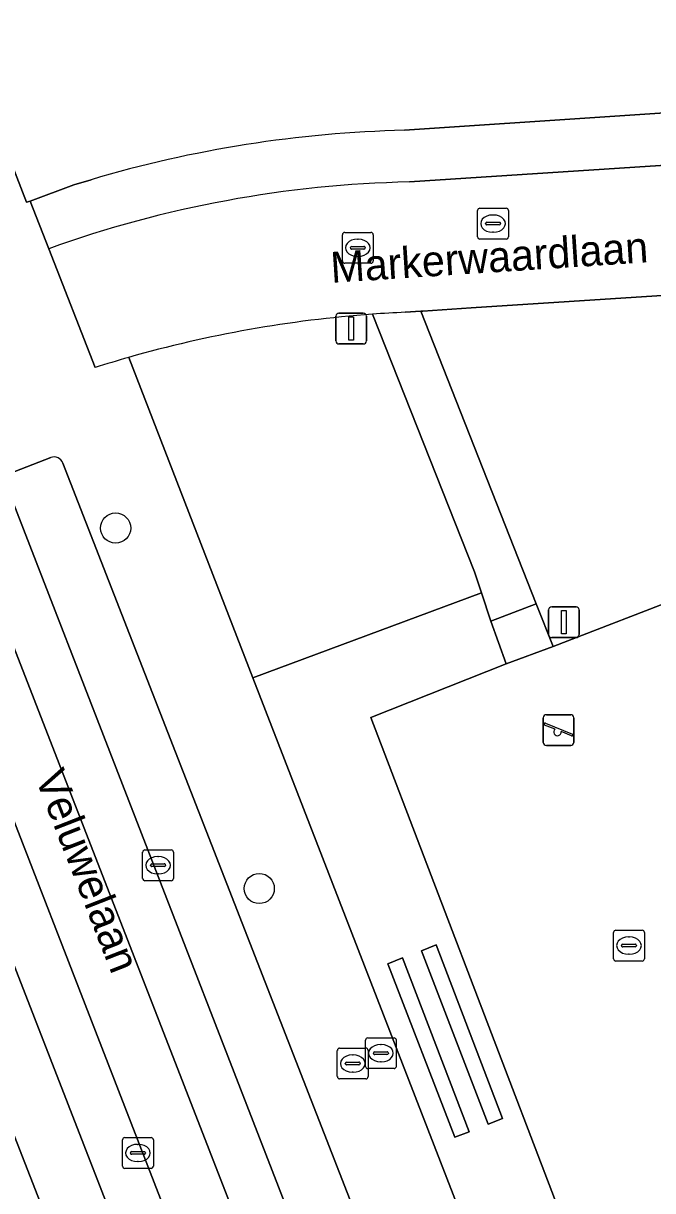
# Model space of a CAD drawing. Extents: x 159680 to 160786, y 387323 to 388340.
# Drawn here: x 160259.03 to 160279.47, y 387626.67 to 387664.55 of the extents above; entities that cross this region are included whole.
import ezdxf

# ---------------------------------------------------------------- set-up
doc = ezdxf.new("R2010")
doc.units = 0
for name, color, linetype in [('IMGEO_Boom', 7, 'Continuous'), ('IMGEO_Erf', 7, 'Continuous'), ('IMGEO_Groenvoorziening', 7, 'Continuous'), ('IMGEO_Kolk', 7, 'Continuous'), ('IMGEO_Lichtmast', 7, 'Continuous'), ('IMGEO_Openbare_ruimte_label', 7, 'Continuous'), ('IMGEO_Parkeervlak_open', 7, 'Continuous'), ('IMGEO_Rijbaan_lokaal_gesloten', 7, 'Continuous'), ('IMGEO_Rijbaan_lokaal_open', 7, 'Continuous'), ('IMGEO_Rioolput', 7, 'Continuous'), ('IMGEO_Speelvoorziening', 7, 'Continuous'), ('IMGEO_Voetpad_gesloten', 7, 'Continuous'), ('IMGEO_Voetpad_open', 7, 'Continuous')]:
    doc.layers.add(name, color=color, linetype=linetype)

msp = doc.modelspace()

# ---------------------------------------------------------------- linework, layer by layer
at = {"layer": 'IMGEO_Boom'}
for centre in [(160262.031, 387648.17), (160266.696, 387636.471)]:
    msp.add_circle(centre, 0.489, dxfattribs=at)
at = {"layer": 'IMGEO_Erf'}
for points in [[(160271.416, 387661.078), (160305.237, 387663.332), (160305.408, 387663.379), (160303.118, 387699.192)], [(160264.009, 387695.148), (160254.115, 387691.104), (160252.221, 387690.349), (160247.614, 387688.491), (160251.749, 387677.813), (160259.137, 387658.746), (160259.252, 387658.783), (160260.67, 387659.303), (160261.235, 387659.475)]]:
    msp.add_lwpolyline(points, dxfattribs=at)
msp.add_arc((160272.342, 387622.064), 39.025, 91.3598, 106.5358, dxfattribs=at)
at = {"layer": 'IMGEO_Groenvoorziening'}
for points in [[(160304.061, 387657.287), (160273.573, 387655.311), (160272.009, 387655.209), (160271.947, 387655.205), (160275.691, 387645.705), (160276.239, 387644.324), (160280.664, 387646.039), (160282.332, 387649.676), (160304.397, 387650.821)], [(160274.715, 387643.758), (160274.213, 387645.149), (160273.911, 387646.065), (160266.488, 387643.313), (160276.416, 387617.726), (160282.172, 387620.002), (160281.888, 387620.815), (160281.142, 387622.642), (160278.156, 387621.506), (160270.323, 387642.024)], [(160272.441, 387634.642), (160274.594, 387629.009), (160274.126, 387628.826), (160271.964, 387634.448)], [(160273.508, 387628.572), (160273.052, 387628.407), (160270.874, 387634.027), (160271.342, 387634.22)]]:
    msp.add_lwpolyline(points, close=True, dxfattribs=at)
for points in [[(160273.687, 387646.745), (160270.369, 387655.108)], [(160262.455, 387653.706), (160266.488, 387643.313), (160273.911, 387646.065), (160273.687, 387646.745)]]:
    msp.add_lwpolyline(points, dxfattribs=at)
msp.add_arc((160273.231, 387615.914), 39.299, 94.1768, 105.9152, dxfattribs=at)
at = {"layer": 'IMGEO_Kolk'}
for p, q in [((160273.787, 387657.623), (160273.787, 387658.475)), ((160273.862, 387658.549), (160274.714, 387658.549)), ((160274.275, 387658.329), (160274.3, 387658.329)), ((160274.788, 387658.475), (160274.788, 387657.623)), ((160274.046, 387658.043), (160274.046, 387658.055)), ((160274.484, 387658.006), (160274.086, 387658.006)), ((160274.089, 387658.092), (160274.487, 387658.092)), ((160274.53, 387658.055), (160274.53, 387658.043)), ((160274.714, 387657.549), (160273.862, 387657.549)), ((160274.298, 387657.769), (160274.273, 387657.769)), ((160262.909, 387636.8), (160262.909, 387637.652)), ((160262.984, 387637.726), (160263.836, 387637.726)), ((160263.397, 387637.506), (160263.422, 387637.506)), ((160263.91, 387637.652), (160263.91, 387636.8)), ((160263.168, 387637.22), (160263.168, 387637.232)), ((160263.606, 387637.183), (160263.208, 387637.183)), ((160263.211, 387637.269), (160263.609, 387637.269)), ((160263.652, 387637.232), (160263.652, 387637.22)), ((160263.836, 387636.726), (160262.984, 387636.726)), ((160263.42, 387636.946), (160263.395, 387636.946)), ((160278.277, 387635.119), (160279.129, 387635.119)), ((160278.202, 387634.193), (160278.202, 387635.045)), ((160278.69, 387634.899), (160278.715, 387634.899)), ((160279.203, 387635.045), (160279.203, 387634.193)), ((160278.461, 387634.613), (160278.461, 387634.625)), ((160278.899, 387634.576), (160278.501, 387634.576)), ((160278.504, 387634.662), (160278.902, 387634.662)), ((160278.945, 387634.625), (160278.945, 387634.613)), ((160279.129, 387634.119), (160278.277, 387634.119)), ((160278.713, 387634.339), (160278.688, 387634.339))]:
    msp.add_line(p, q, dxfattribs=at)
for points in [[(160273.787, 387657.623), (160273.787, 387658.475)], [(160273.862, 387658.549), (160274.714, 387658.549)], [(160274.788, 387658.475), (160274.788, 387657.623)], [(160274.714, 387657.549), (160273.862, 387657.549)], [(160262.909, 387636.8), (160262.909, 387637.652)], [(160262.984, 387637.726), (160263.836, 387637.726)], [(160263.91, 387637.652), (160263.91, 387636.8)], [(160263.836, 387636.726), (160262.984, 387636.726)], [(160278.277, 387635.119), (160279.129, 387635.119)], [(160278.202, 387634.193), (160278.202, 387635.045)], [(160279.203, 387635.045), (160279.203, 387634.193)], [(160279.129, 387634.119), (160278.277, 387634.119)]]:
    msp.add_lwpolyline(points, dxfattribs=at)
for centre, radius, start, end in [((160273.864, 387658.473), 0.0765, 91.552, 178.448), ((160273.864, 387658.473), 0.0765, 91.552, 178.448), ((160274.712, 387658.473), 0.0765, 1.552, 88.448), ((160274.712, 387658.473), 0.0765, 1.552, 88.448), ((160274.086, 387658.052), 0.0403, 85.8775, 175.7526), ((160274.083, 387658.042), 0.0366, 178.938, 274.7102), ((160274.487, 387658.049), 0.043, 264.8664, 352.4533), ((160274.491, 387658.054), 0.0386, 1.7309, 96.639), ((160273.864, 387657.625), 0.0765, 181.552, 268.448), ((160273.864, 387657.625), 0.0765, 181.552, 268.448), ((160274.712, 387657.625), 0.0765, 271.552, 358.448), ((160274.712, 387657.625), 0.0765, 271.552, 358.448), ((160262.986, 387637.65), 0.0765, 91.552, 178.448), ((160262.986, 387637.65), 0.0765, 91.552, 178.448), ((160263.834, 387637.65), 0.0765, 1.552, 88.448), ((160263.834, 387637.65), 0.0765, 1.552, 88.448), ((160263.208, 387637.229), 0.0403, 85.8775, 175.7526), ((160263.205, 387637.219), 0.0366, 178.938, 274.7102), ((160263.609, 387637.226), 0.043, 264.8664, 352.4533), ((160263.613, 387637.231), 0.0386, 1.7309, 96.639), ((160262.986, 387636.802), 0.0765, 181.552, 268.448), ((160262.986, 387636.802), 0.0765, 181.552, 268.448), ((160263.834, 387636.802), 0.0765, 271.552, 358.448), ((160263.834, 387636.802), 0.0765, 271.552, 358.448), ((160278.279, 387635.043), 0.0765, 91.552, 178.448), ((160278.279, 387635.043), 0.0765, 91.552, 178.448), ((160279.127, 387635.043), 0.0765, 1.552, 88.448), ((160279.127, 387635.043), 0.0765, 1.552, 88.448), ((160278.501, 387634.622), 0.0403, 85.8775, 175.7526), ((160278.498, 387634.612), 0.0366, 178.938, 274.7102), ((160278.902, 387634.619), 0.043, 264.8664, 352.4533), ((160278.906, 387634.624), 0.0386, 1.7309, 96.639), ((160278.279, 387634.195), 0.0765, 181.552, 268.448), ((160278.279, 387634.195), 0.0765, 181.552, 268.448), ((160279.127, 387634.195), 0.0765, 271.552, 358.448), ((160279.127, 387634.195), 0.0765, 271.552, 358.448)]:
    msp.add_arc(centre, radius, start, end, dxfattribs=at)
for centre, major_axis, ratio, start_param, end_param in [((160274.274, 387658.049), (-0.387, 0.002), 0.722429, 4.712389, 7.853982), ((160274.299, 387658.049), (-0.39, 0.002), 0.717154, 1.570796, 4.712389), ((160263.396, 387637.226), (-0.387, 0.002), 0.722429, 4.712389, 7.853982), ((160263.421, 387637.226), (-0.39, 0.002), 0.717154, 1.570796, 4.712389), ((160278.689, 387634.619), (-0.387, 0.002), 0.722429, 4.712389, 7.853982), ((160278.714, 387634.619), (-0.39, 0.002), 0.717154, 1.570796, 4.712389)]:
    msp.add_ellipse(centre, major_axis=major_axis, ratio=ratio, start_param=start_param, end_param=end_param, dxfattribs=at)
at = {"layer": 'IMGEO_Lichtmast'}
for p, q in [((160269.184, 387654.245), (160269.184, 387655.045)), ((160269.184, 387655.045), (160269.184, 387654.245)), ((160269.284, 387655.145), (160270.074, 387655.145)), ((160270.074, 387655.145), (160269.284, 387655.145)), ((160270.174, 387655.045), (160270.174, 387654.245)), ((160270.174, 387654.245), (160270.174, 387655.045)), ((160270.074, 387654.145), (160269.284, 387654.145)), ((160269.284, 387654.145), (160270.074, 387654.145)), ((160276.093, 387644.715), (160276.093, 387645.515)), ((160276.093, 387645.515), (160276.093, 387644.715)), ((160276.193, 387645.615), (160276.983, 387645.615)), ((160276.983, 387645.615), (160276.193, 387645.615)), ((160277.083, 387645.515), (160277.083, 387644.715)), ((160277.083, 387644.715), (160277.083, 387645.515)), ((160276.983, 387644.615), (160276.193, 387644.615)), ((160276.193, 387644.615), (160276.983, 387644.615))]:
    msp.add_line(p, q, dxfattribs=at)
for points in [[(160269.604, 387655.02), (160269.754, 387655.02), (160269.754, 387654.27), (160269.604, 387654.27), (160269.604, 387655.02)], [(160276.513, 387645.49), (160276.663, 387645.49), (160276.663, 387644.74), (160276.513, 387644.74), (160276.513, 387645.49)]]:
    msp.add_lwpolyline(points, dxfattribs=at)
for centre, start, end in [((160269.284, 387655.045), 90, 180), ((160269.284, 387655.045), 90, 180), ((160270.074, 387655.045), 0, 90), ((160270.074, 387655.045), 360, 90), ((160269.284, 387654.245), 180, 270), ((160269.284, 387654.245), 180, 270), ((160270.074, 387654.245), 270, 0), ((160270.074, 387654.245), 270, 0), ((160276.193, 387645.515), 90, 180), ((160276.193, 387645.515), 90, 180), ((160276.983, 387645.515), 0, 90), ((160276.983, 387645.515), 360, 90), ((160276.193, 387644.715), 180, 270), ((160276.193, 387644.715), 180, 270), ((160276.983, 387644.715), 270, 0), ((160276.983, 387644.715), 270, 0)]:
    msp.add_arc(centre, 0.1, start, end, dxfattribs=at)
at = {"layer": 'IMGEO_Parkeervlak_open'}
for points in [[(160266.487, 387613.88), (160266.54, 387613.901), (160251.071, 387653.66)], [(160249.45, 387652.235), (160264.528, 387613.61)], [(160259.928, 387650.455), (160258.753, 387650.007)], [(160273.206, 387617.223), (160260.316, 387650.277)], [(160258.203, 387650.257), (160271.568, 387615.855)]]:
    msp.add_lwpolyline(points, dxfattribs=at)
msp.add_arc((160260.041, 387650.19), 0.288, 17.595, 113.1172, dxfattribs=at)
at = {"layer": 'IMGEO_Rijbaan_lokaal_gesloten'}
for points in [[(160258.203, 387650.257), (160257.841, 387651.206), (160255.313, 387657.738), (160255.199, 387658.02), (160253.615, 387657.415), (160270.014, 387615.268), (160271.568, 387615.855)], [(160251.736, 387656.679), (160249.758, 387656.041), (160251.071, 387653.66), (160266.54, 387613.901), (160268.103, 387614.515)]]:
    msp.add_lwpolyline(points, close=True, dxfattribs=at)
at = {"layer": 'IMGEO_Rijbaan_lokaal_open'}
for points in [[(160271.434, 387655.172), (160271.947, 387655.205), (160272.009, 387655.209), (160273.573, 387655.311), (160304.061, 387657.287), (160303.842, 387661.509)], [(160303.842, 387661.509), (160271.575, 387659.401)], [(160259.858, 387657.235), (160261.366, 387653.379)]]:
    msp.add_lwpolyline(points, dxfattribs=at)
for points in [[(160253.615, 387657.415), (160251.736, 387656.679), (160268.103, 387614.515), (160270.014, 387615.268)], [(160276.239, 387644.324), (160274.715, 387643.758), (160270.323, 387642.024), (160278.156, 387621.506), (160281.142, 387622.642), (160282.668, 387623.23), (160288.722, 387625.575), (160280.664, 387646.039)]]:
    msp.add_lwpolyline(points, close=True, dxfattribs=at)
for centre, radius, start, end in [((160272.342, 387622.479), 36.93, 91.1896, 109.7572), ((160273.231, 387615.914), 39.299, 94.1768, 105.9152), ((160273.023, 387619.835), 35.373, 92.5749, 94.3031), ((160271.712, 387620.9), 34.087, 105.7581, 107.6694)]:
    msp.add_arc(centre, radius, start, end, dxfattribs=at)
at = {"layer": 'IMGEO_Rioolput'}
for p, q in [((160269.397, 387656.838), (160269.397, 387657.69)), ((160269.472, 387657.764), (160270.324, 387657.764)), ((160269.885, 387657.544), (160269.91, 387657.544)), ((160270.398, 387657.69), (160270.398, 387656.838)), ((160269.656, 387657.258), (160269.656, 387657.27)), ((160270.094, 387657.221), (160269.696, 387657.221)), ((160269.699, 387657.307), (160270.097, 387657.307)), ((160270.14, 387657.27), (160270.14, 387657.258)), ((160270.324, 387656.764), (160269.472, 387656.764)), ((160269.908, 387656.984), (160269.883, 387656.984)), ((160270.146, 387630.7), (160270.146, 387631.552)), ((160270.221, 387631.626), (160271.073, 387631.626)), ((160270.634, 387631.406), (160270.659, 387631.406)), ((160271.147, 387631.552), (160271.147, 387630.7)), ((160269.231, 387630.366), (160269.231, 387631.218)), ((160269.306, 387631.292), (160270.158, 387631.292)), ((160269.719, 387631.072), (160269.744, 387631.072)), ((160270.232, 387631.218), (160270.232, 387630.366)), ((160270.405, 387631.12), (160270.405, 387631.132)), ((160270.843, 387631.083), (160270.445, 387631.083)), ((160270.448, 387631.169), (160270.846, 387631.169)), ((160270.889, 387631.132), (160270.889, 387631.12)), ((160269.49, 387630.786), (160269.49, 387630.798)), ((160269.928, 387630.749), (160269.53, 387630.749)), ((160269.533, 387630.835), (160269.931, 387630.835)), ((160269.974, 387630.798), (160269.974, 387630.786)), ((160271.073, 387630.626), (160270.221, 387630.626)), ((160270.657, 387630.846), (160270.632, 387630.846)), ((160270.158, 387630.292), (160269.306, 387630.292)), ((160269.742, 387630.512), (160269.717, 387630.512)), ((160262.255, 387627.463), (160262.255, 387628.315)), ((160262.33, 387628.389), (160263.182, 387628.389)), ((160263.256, 387628.315), (160263.256, 387627.463)), ((160262.557, 387627.932), (160262.955, 387627.932)), ((160262.743, 387628.169), (160262.768, 387628.169)), ((160262.514, 387627.883), (160262.514, 387627.895)), ((160262.952, 387627.846), (160262.554, 387627.846)), ((160262.766, 387627.609), (160262.741, 387627.609)), ((160262.998, 387627.895), (160262.998, 387627.883)), ((160263.182, 387627.389), (160262.33, 387627.389))]:
    msp.add_line(p, q, dxfattribs=at)
for points in [[(160269.397, 387656.838), (160269.397, 387657.69)], [(160269.472, 387657.764), (160270.324, 387657.764)], [(160270.398, 387657.69), (160270.398, 387656.838)], [(160270.324, 387656.764), (160269.472, 387656.764)], [(160270.146, 387630.7), (160270.146, 387631.552)], [(160270.221, 387631.626), (160271.073, 387631.626)], [(160271.147, 387631.552), (160271.147, 387630.7)], [(160269.231, 387630.366), (160269.231, 387631.218)], [(160269.306, 387631.292), (160270.158, 387631.292)], [(160270.232, 387631.218), (160270.232, 387630.366)], [(160271.073, 387630.626), (160270.221, 387630.626)], [(160270.158, 387630.292), (160269.306, 387630.292)], [(160262.255, 387627.463), (160262.255, 387628.315)], [(160262.33, 387628.389), (160263.182, 387628.389)], [(160263.256, 387628.315), (160263.256, 387627.463)], [(160263.182, 387627.389), (160262.33, 387627.389)]]:
    msp.add_lwpolyline(points, dxfattribs=at)
for centre, radius, start, end in [((160269.474, 387657.688), 0.0765, 91.552, 178.448), ((160269.474, 387657.688), 0.0765, 91.552, 178.448), ((160270.322, 387657.688), 0.0765, 1.552, 88.448), ((160270.322, 387657.688), 0.0765, 1.552, 88.448), ((160269.696, 387657.267), 0.0403, 85.8775, 175.7526), ((160269.693, 387657.257), 0.0366, 178.938, 274.7102), ((160270.097, 387657.264), 0.043, 264.8664, 352.4533), ((160270.101, 387657.269), 0.0386, 1.7309, 96.639), ((160269.474, 387656.84), 0.0765, 181.552, 268.448), ((160269.474, 387656.84), 0.0765, 181.552, 268.448), ((160270.322, 387656.84), 0.0765, 271.552, 358.448), ((160270.322, 387656.84), 0.0765, 271.552, 358.448), ((160270.223, 387631.55), 0.0765, 91.552, 178.448), ((160270.223, 387631.55), 0.0765, 91.552, 178.448), ((160271.071, 387631.55), 0.0765, 1.552, 88.448), ((160271.071, 387631.55), 0.0765, 1.552, 88.448), ((160269.308, 387631.216), 0.0765, 91.552, 178.448), ((160269.308, 387631.216), 0.0765, 91.552, 178.448), ((160270.156, 387631.216), 0.0765, 1.552, 88.448), ((160270.156, 387631.216), 0.0765, 1.552, 88.448), ((160270.445, 387631.129), 0.0403, 85.8775, 175.7526), ((160270.442, 387631.119), 0.0366, 178.938, 274.7102), ((160270.846, 387631.126), 0.043, 264.8664, 352.4533), ((160270.85, 387631.131), 0.0386, 1.7309, 96.639), ((160269.53, 387630.795), 0.0403, 85.8775, 175.7526), ((160269.527, 387630.785), 0.0366, 178.938, 274.7102), ((160269.931, 387630.792), 0.043, 264.8664, 352.4533), ((160269.935, 387630.797), 0.0386, 1.7309, 96.639), ((160270.223, 387630.702), 0.0765, 181.552, 268.448), ((160270.223, 387630.702), 0.0765, 181.552, 268.448), ((160271.071, 387630.702), 0.0765, 271.552, 358.448), ((160271.071, 387630.702), 0.0765, 271.552, 358.448), ((160269.308, 387630.368), 0.0765, 181.552, 268.448), ((160269.308, 387630.368), 0.0765, 181.552, 268.448), ((160270.156, 387630.368), 0.0765, 271.552, 358.448), ((160270.156, 387630.368), 0.0765, 271.552, 358.448), ((160262.332, 387628.313), 0.0765, 91.552, 178.448), ((160262.332, 387628.313), 0.0765, 91.552, 178.448), ((160263.18, 387628.313), 0.0765, 1.552, 88.448), ((160263.18, 387628.313), 0.0765, 1.552, 88.448), ((160262.554, 387627.892), 0.0403, 85.8775, 175.7526), ((160262.959, 387627.894), 0.0386, 1.7309, 96.639), ((160262.551, 387627.882), 0.0366, 178.938, 274.7102), ((160262.955, 387627.889), 0.043, 264.8664, 352.4533), ((160262.332, 387627.465), 0.0765, 181.552, 268.448), ((160262.332, 387627.465), 0.0765, 181.552, 268.448), ((160263.18, 387627.465), 0.0765, 271.552, 358.448), ((160263.18, 387627.465), 0.0765, 271.552, 358.448)]:
    msp.add_arc(centre, radius, start, end, dxfattribs=at)
for centre, major_axis, ratio, start_param, end_param in [((160269.884, 387657.264), (-0.387, 0.002), 0.722429, 4.712389, 7.853982), ((160269.909, 387657.264), (-0.39, 0.002), 0.717154, 1.570796, 4.712389), ((160270.633, 387631.126), (-0.387, 0.002), 0.722429, 4.712389, 7.853982), ((160270.658, 387631.126), (-0.39, 0.002), 0.717154, 1.570796, 4.712389), ((160269.718, 387630.792), (-0.387, 0.002), 0.722429, 4.712389, 7.853982), ((160269.743, 387630.792), (-0.39, 0.002), 0.717154, 1.570796, 4.712389), ((160262.742, 387627.889), (-0.387, 0.002), 0.722429, 4.712389, 7.853982), ((160262.767, 387627.889), (-0.39, 0.002), 0.717154, 1.570796, 4.712389)]:
    msp.add_ellipse(centre, major_axis=major_axis, ratio=ratio, start_param=start_param, end_param=end_param, dxfattribs=at)
at = {"layer": 'IMGEO_Speelvoorziening'}
for p, q in [((160275.92, 387641.213), (160275.92, 387642.013)), ((160275.92, 387642.013), (160275.92, 387641.213)), ((160276.02, 387642.113), (160276.81, 387642.113)), ((160276.81, 387642.113), (160276.02, 387642.113)), ((160276.91, 387642.013), (160276.91, 387641.213)), ((160276.91, 387641.213), (160276.91, 387642.013)), ((160276.303, 387641.641), (160275.964, 387641.778)), ((160275.989, 387641.838), (160276.865, 387641.485)), ((160276.841, 387641.425), (160276.501, 387641.562)), ((160276.81, 387641.113), (160276.02, 387641.113)), ((160276.02, 387641.113), (160276.81, 387641.113))]:
    msp.add_line(p, q, dxfattribs=at)
for centre, radius, start, end in [((160276.02, 387642.013), 0.1, 90, 180), ((160276.02, 387642.013), 0.1, 90, 180), ((160276.81, 387642.013), 0.1, 0, 90), ((160276.81, 387642.013), 0.1, 360, 90), ((160275.977, 387641.808), 0.0327, 68.078, 248.078), ((160276.382, 387641.551), 0.12, 130.9928, 5.1632), ((160276.02, 387641.213), 0.1, 180, 270), ((160276.02, 387641.213), 0.1, 180, 270), ((160276.81, 387641.213), 0.1, 270, 0), ((160276.81, 387641.213), 0.1, 270, 0), ((160276.853, 387641.455), 0.0327, 248.078, 68.078)]:
    msp.add_arc(centre, radius, start, end, dxfattribs=at)
at = {"layer": 'IMGEO_Voetpad_gesloten'}
for points in [[(160275.691, 387645.705), (160274.213, 387645.149), (160274.715, 387643.758), (160276.239, 387644.324)], [(160274.126, 387628.826), (160274.594, 387629.009), (160272.441, 387634.642), (160271.964, 387634.448)], [(160273.052, 387628.407), (160273.508, 387628.572), (160271.342, 387634.22), (160270.874, 387634.027)]]:
    msp.add_lwpolyline(points, close=True, dxfattribs=at)
at = {"layer": 'IMGEO_Voetpad_open'}
for points in [[(160261.366, 387653.379), (160259.858, 387657.235), (160259.252, 387658.783), (160259.137, 387658.746), (160251.749, 387677.813), (160247.614, 387688.491), (160247.469, 387688.419), (160243.07, 387699.611), (160243.593, 387699.791), (160243.491, 387700.039), (160243.412, 387700.011), (160242.485, 387702.42), (160227.575, 387740.708), (160231.255, 387742.166)], [(160303.842, 387661.509), (160305.351, 387661.608), (160305.237, 387663.332), (160271.416, 387661.078)], [(160271.575, 387659.401), (160303.842, 387661.509)], [(160261.235, 387659.475), (160260.67, 387659.303), (160259.252, 387658.783), (160259.858, 387657.235)], [(160270.369, 387655.108), (160273.687, 387646.745), (160273.911, 387646.065), (160274.213, 387645.149), (160275.691, 387645.705), (160271.947, 387655.205)], [(160271.947, 387655.205), (160271.434, 387655.172)], [(160312.905, 387510.902), (160314.027, 387509.69), (160324.453, 387498.542), (160324.452, 387498.542), (160330.784, 387492.151), (160332.225, 387493.24), (160327.132, 387500), (160321.535, 387507.428), (160318.54, 387511.771), (160316.673, 387515.314), (160315.033, 387518.967), (160303.5, 387548.605), (160301.88, 387552.769), (160294.426, 387571.812), (160293.66, 387573.768), (160280.896, 387606.375), (160279.68, 387609.578), (160278.935, 387611.384), (160276.416, 387617.726), (160266.488, 387643.313), (160262.455, 387653.706)], [(160264.528, 387613.61), (160249.45, 387652.235)], [(160258.753, 387650.007), (160259.928, 387650.455)], [(160260.316, 387650.277), (160273.206, 387617.223)]]:
    msp.add_lwpolyline(points, dxfattribs=at)
for centre, radius, start, end in [((160272.342, 387622.064), 39.025, 91.3598, 106.5358), ((160272.342, 387622.479), 36.93, 91.1896, 109.7572), ((160273.023, 387619.835), 35.373, 92.5749, 94.3031), ((160271.712, 387620.9), 34.087, 105.7581, 107.6694), ((160260.041, 387650.19), 0.288, 17.595, 113.1172)]:
    msp.add_arc(centre, radius, start, end, dxfattribs=at)

# ---------------------------------------------------------------- texts
at = {"layer": 'IMGEO_Openbare_ruimte_label'}
for s, rotation, p in [('Markerwaardlaan', 3.7264, (160269.041, 387656.126)), ('Veluwelaan', 291.3335, (160259.401, 387640.088))]:
    msp.add_text(s, height=1, rotation=rotation, dxfattribs=at).set_placement(p)

doc.saveas('drawing.dxf')
